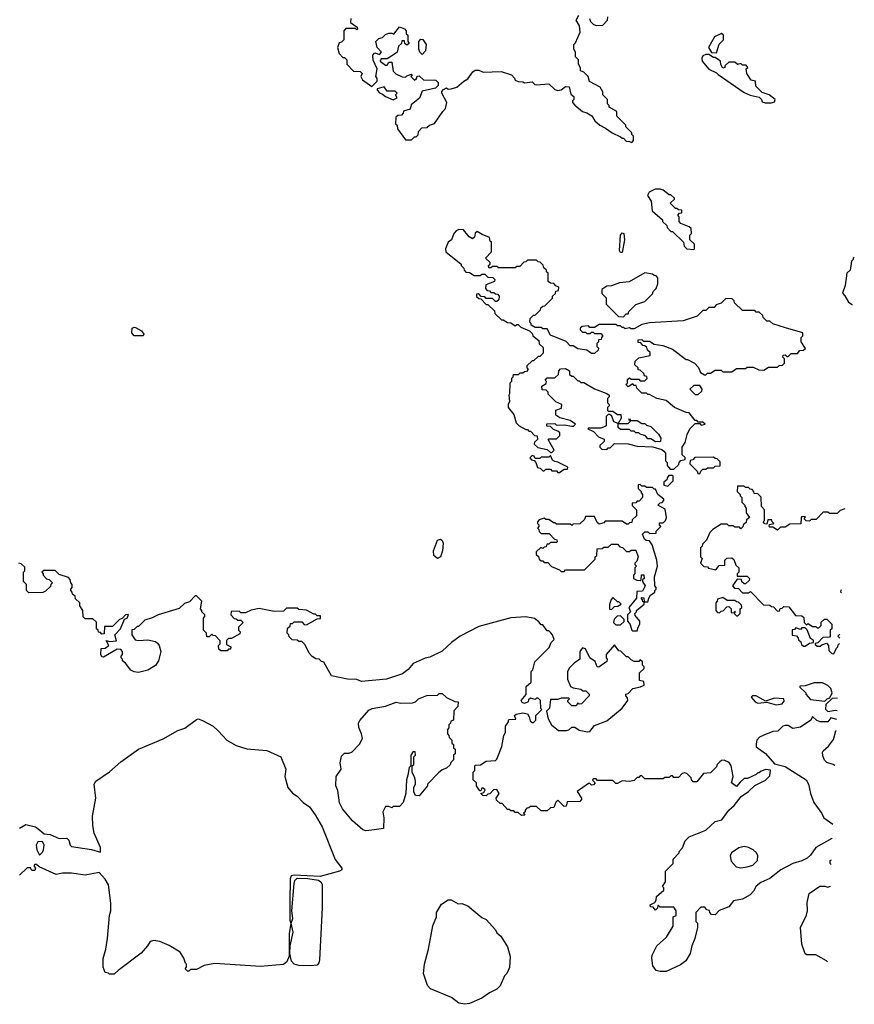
# Model space of a CAD drawing. Extents: x 2210602 to 2357277, y 510288 to 673808.
# Tile 276 of 464: x 2344575 to 2350048, y 562012 to 568468. Entities that reach past the tile are written whole.
import ezdxf

# ---------------------------------------------------------------- set-up
doc = ezdxf.new("R2010")
doc.units = 0

msp = doc.modelspace()

# ---------------------------------------------------------------- linework, layer by layer
at = {"layer": '0CON05XD'}
for points in [[(2346746.7, 568475), (2346745, 568450), (2346788.3, 568418.3), (2346790, 568405), (2346785, 568400), (2346775, 568410), (2346715, 568410), (2346700, 568395), (2346700, 568335), (2346685, 568320), (2346670, 568315), (2346660, 568285), (2346670, 568245), (2346695, 568220), (2346705, 568220), (2346720, 568205), (2346720, 568175), (2346765, 568130), (2346808.3, 568128.3), (2346820, 568115), (2346812.5, 568095), (2346823.6, 568073.6), (2346885, 568030), (2346920, 568065), (2346920, 568085), (2346910, 568095), (2346920, 568145), (2346893, 568203), (2346890, 568235), (2346905, 568250), (2346935, 568240), (2346947.5, 568255), (2346920, 568285), (2346910, 568325), (2346930, 568345), (2346955, 568350), (2346975, 568370), (2346995, 568380), (2347015, 568380), (2347028.3, 568371.7), (2347065, 568420), (2347098.3, 568408.3), (2347110, 568395), (2347110, 568375), (2347120, 568365), (2347120, 568325), (2347128.3, 568311.7), (2347115, 568300), (2347101.7, 568311.7), (2347098.3, 568328.3), (2347081.7, 568328.3), (2347078.3, 568311.7), (2347060, 568295), (2347050, 568255), (2347040, 568245), (2346985, 568210), (2346945, 568210), (2346940, 568195), (2346975, 568170), (2346985, 568170), (2346995, 568190), (2347015, 568190), (2347025, 568130), (2347041.7, 568111.7), (2347083, 568093), (2347105, 568090), (2347115, 568100), (2347145, 568110), (2347150, 568105), (2347140, 568095), (2347165, 568070), (2347178.3, 568081.7), (2347181.7, 568098.3), (2347195, 568100), (2347223, 568073), (2347305, 568070), (2347320, 568055), (2347320, 568035), (2347301.7, 568018.3), (2347215, 568000), (2347197, 567953), (2347141.7, 567908.3), (2347135, 567880), (2347091.7, 567868.3), (2347090, 567855), (2347078.3, 567841.7), (2347055, 567840), (2347041.7, 567828.3), (2347040, 567785), (2347050, 567775), (2347053, 567753), (2347105, 567680), (2347145, 567680), (2347165, 567700), (2347175, 567700), (2347188.3, 567711.7), (2347190, 567735), (2347211.7, 567758.3), (2347245, 567760), (2347263, 567777), (2347295, 567787.5), (2347350, 567865), (2347366.7, 567885), (2347376.7, 567925), (2347342.5, 567985), (2347343, 567997), (2347355, 568010), (2347375, 568020), (2347385, 568012.5), (2347405, 568013.3), (2347442.5, 568025), (2347487.5, 568065), (2347515, 568080), (2347547.5, 568125), (2347563, 568137), (2347585, 568137.5), (2347615, 568122.5), (2347733, 568127), (2347800, 568105), (2347820, 568085), (2347825, 568070), (2347843, 568063), (2347875, 568060), (2347885, 568052.5), (2347935, 568060), (2347953, 568043), (2347965, 568040), (2348045, 568047.5), (2348085, 568010), (2348105, 568002.5), (2348125, 568007.5), (2348155, 568030), (2348178.3, 568028.3), (2348188.3, 567978.3), (2348210, 567965), (2348210, 567945), (2348200, 567935), (2348200, 567925), (2348215, 567907.5), (2348265, 567866.7), (2348295, 567856.7), (2348326.4, 567836.4), (2348347.5, 567805), (2348380, 567775), (2348417, 567757), (2348460, 567725), (2348515, 567700), (2348525, 567690), (2348535, 567690), (2348551.7, 567671.7), (2348575, 567670), (2348588.3, 567661.7), (2348600, 567675), (2348600, 567705), (2348590, 567715), (2348590, 567725), (2348550, 567765), (2348550, 567775), (2348490, 567835), (2348490, 567865), (2348440, 567895), (2348440, 567905), (2348430, 567915), (2348430, 567945), (2348400, 567975), (2348400, 567995), (2348382.5, 568025), (2348311.7, 568061.7), (2348302.5, 568095), (2348275, 568122.5), (2348252.5, 568132.5), (2348251.7, 568151.7), (2348240, 568175), (2348240, 568205), (2348220, 568225), (2348220, 568255), (2348210, 568275), (2348210, 568305), (2348220, 568315), (2348250, 568385), (2348246.4, 568426.4), (2348223.3, 568465), (2348242, 568498)], [(2348312.5, 568475), (2348317.5, 568455), (2348335, 568437.5), (2348355, 568430), (2348398.3, 568431.7), (2348430, 568465), (2348433, 568487)], [(2349145, 568250), (2349163, 568307), (2349190, 568335), (2349190, 568365), (2349177.5, 568377.5), (2349132.5, 568355), (2349092.5, 568285), (2349111.7, 568251.7), (2349145, 568250)], [(2347215, 568240), (2347200, 568255), (2347192.5, 568275), (2347192.5, 568325), (2347205, 568340), (2347218.3, 568338.3), (2347240, 568305), (2347237, 568263), (2347215, 568240)], [(2349505, 567922.5), (2349525, 567930), (2349530, 567945), (2349490, 567975), (2349445, 567990), (2349401.7, 568031.7), (2349400, 568065), (2349371.7, 568071.7), (2349342.5, 568115), (2349340, 568145), (2349350, 568155), (2349338.3, 568168.3), (2349315, 568170), (2349305, 568180), (2349283, 568173), (2349265, 568190), (2349225, 568190), (2349200, 568165), (2349200, 568155), (2349185, 568150), (2349173, 568173), (2349170, 568195), (2349135, 568220), (2349125, 568220), (2349095, 568240), (2349075, 568240), (2349055, 568230), (2349047.5, 568215), (2349050, 568195), (2349095, 568142.5), (2349145, 568120), (2349155, 568107.5), (2349325, 567990), (2349365, 567973.3), (2349425, 567960), (2349440, 567945), (2349445, 567930), (2349463, 567923), (2349505, 567922.5)], [(2347025, 567942.5), (2347050, 567955), (2347040, 567975), (2347050, 567985), (2347035, 568000), (2346985, 568000), (2346965, 568027.5), (2346920, 568015), (2346920, 568005), (2346935, 567987.5), (2346955, 567980), (2346973.3, 567963.3), (2347025, 567942.5)], [(2348995, 566960), (2349000, 566965), (2349000, 566995), (2348970, 567025), (2348970, 567055), (2348980, 567065), (2348978.3, 567098.3), (2348965, 567110), (2348911.7, 567131.7), (2348900, 567145), (2348900, 567175), (2348890, 567185), (2348901.7, 567198.3), (2348918.3, 567201.7), (2348918.3, 567218.3), (2348895, 567220), (2348885, 567230), (2348875, 567230), (2348840, 567265), (2348868.3, 567291.7), (2348868.3, 567298.3), (2348845, 567320), (2348835, 567320), (2348795, 567350), (2348775, 567357.5), (2348743, 567357), (2348703.6, 567336.4), (2348692.5, 567315), (2348717, 567277), (2348722.5, 567215), (2348790, 567155), (2348790, 567145), (2348818.3, 567118.3), (2348820, 567105), (2348845, 567080), (2348855, 567080), (2348928.3, 567008.3), (2348933, 566983), (2348950, 566965), (2348995, 566960)], [(2348865, 565520), (2348898.3, 565551.7), (2348900, 565565), (2348911.7, 565578.3), (2348940, 565585), (2348938.3, 565598.3), (2348920, 565615), (2348920, 565665), (2348940, 565695), (2348953, 565747), (2348970, 565785), (2349005, 565820), (2349035, 565820), (2349045, 565810), (2349070, 565815), (2349055, 565830), (2349025, 565830), (2349015, 565840), (2349005, 565840), (2348965, 565890), (2348945, 565892.5), (2348870, 565925), (2348815, 565970), (2348753, 565983), (2348705, 566010), (2348695, 566010), (2348685, 566020), (2348655, 566020), (2348621.7, 566051.7), (2348618.3, 566068.3), (2348605, 566070), (2348595, 566080), (2348565, 566060), (2348550, 566075), (2348560, 566085), (2348561.7, 566108.3), (2348575, 566120), (2348585, 566110), (2348635, 566110), (2348645, 566100), (2348675, 566100), (2348690, 566115), (2348688.3, 566128.3), (2348671.7, 566131.7), (2348668.3, 566148.3), (2348645, 566170), (2348631.7, 566171.7), (2348630, 566185), (2348610, 566205), (2348611.7, 566228.3), (2348635, 566250), (2348710, 566265), (2348710, 566285), (2348691.7, 566301.7), (2348688.3, 566318.3), (2348675, 566330), (2348661.7, 566331.7), (2348648.3, 566348.3), (2348631.7, 566351.7), (2348631.7, 566368.3), (2348655, 566370), (2348665, 566360), (2348705, 566360), (2348735, 566340), (2348791.7, 566331.7), (2348857, 566307), (2348945, 566240), (2348955, 566240), (2349000, 566215), (2349027, 566187), (2349040, 566155), (2349065, 566140), (2349075, 566140), (2349085, 566150), (2349105, 566150), (2349135, 566170), (2349175, 566170), (2349185, 566160), (2349245, 566160), (2349275, 566180), (2349335, 566180), (2349345, 566190), (2349385, 566190), (2349423, 566173), (2349455, 566170), (2349485, 566190), (2349545, 566190), (2349555, 566200), (2349578.3, 566201.7), (2349590, 566215), (2349590, 566245), (2349580, 566255), (2349581.7, 566268.3), (2349595, 566270), (2349605, 566260), (2349615, 566260), (2349635, 566280), (2349675, 566280), (2349691.7, 566298.3), (2349715, 566300), (2349728.3, 566311.7), (2349700, 566355), (2349700, 566385), (2349710, 566395), (2349710, 566415), (2349597, 566447), (2349513, 566473), (2349495, 566490), (2349475, 566490), (2349450, 566515), (2349448.3, 566528.3), (2349425, 566550), (2349405, 566550), (2349395, 566560), (2349315, 566560), (2349261.7, 566611.7), (2349260, 566625), (2349248.3, 566638.3), (2349205, 566640), (2349175, 566610), (2349141.7, 566598.3), (2349128.3, 566581.7), (2349095, 566580), (2349075, 566560), (2349055, 566560), (2349017, 566523), (2348925, 566492.5), (2348705, 566480), (2348655, 566470), (2348605, 566440), (2348585, 566440), (2348575, 566447.5), (2348545, 566440), (2348535, 566450), (2348525, 566450), (2348515, 566460), (2348495, 566460), (2348485, 566470), (2348375, 566470), (2348345, 566450), (2348315, 566450), (2348305, 566460), (2348263, 566457), (2348250, 566445), (2348250, 566435), (2348265, 566420), (2348285, 566420), (2348295, 566410), (2348315, 566410), (2348325, 566420), (2348335, 566420), (2348345, 566410), (2348385, 566410), (2348400, 566395), (2348390, 566385), (2348388.3, 566371.7), (2348371.7, 566368.3), (2348370, 566355), (2348360, 566345), (2348360, 566325), (2348370, 566315), (2348368.3, 566301.7), (2348345, 566280), (2348325, 566280), (2348295, 566300), (2348235, 566310), (2348205, 566330), (2348185, 566330), (2348158.3, 566358.3), (2348055, 566400), (2348035, 566440), (2348005, 566440), (2347995, 566450), (2347955, 566450), (2347930, 566465), (2347930, 566475), (2347920, 566485), (2347921.7, 566508.3), (2347945, 566530), (2347955, 566530), (2347990, 566565), (2347991.7, 566578.3), (2348005, 566590), (2348018.3, 566591.7), (2348068.3, 566641.7), (2348070, 566655), (2348088.3, 566671.7), (2348091.7, 566688.3), (2348108.3, 566691.7), (2348110, 566715), (2348091.7, 566721.7), (2348078.3, 566738.3), (2348055, 566740), (2348041.7, 566751.7), (2348040, 566805), (2348030, 566815), (2348030, 566825), (2348011.7, 566841.7), (2348008.3, 566858.3), (2347988.3, 566878.3), (2347975, 566880), (2347965, 566890), (2347905, 566890), (2347895, 566880), (2347881.7, 566878.3), (2347855, 566850), (2347835, 566850), (2347825, 566840), (2347715, 566840), (2347705, 566850), (2347675, 566850), (2347665, 566840), (2347651.7, 566841.7), (2347650, 566855), (2347660, 566865), (2347660, 566875), (2347630, 566905), (2347670, 566945), (2347668.3, 567008.3), (2347660, 567015), (2347655, 567040), (2347608.3, 567058.3), (2347575, 567080), (2347563, 567067), (2347558.3, 567041.7), (2347545, 567030), (2347523.6, 567043.6), (2347485, 567090), (2347455, 567092.5), (2347437, 567083), (2347422.5, 567065), (2347406.7, 567023.3), (2347385, 567010), (2347367.5, 566965), (2347370, 566945), (2347470, 566865), (2347470, 566855), (2347488.3, 566838.3), (2347490, 566825), (2347501.7, 566811.7), (2347525, 566810), (2347555, 566790), (2347595, 566790), (2347605, 566800), (2347625, 566800), (2347645, 566780), (2347678.3, 566778.3), (2347690, 566765), (2347688.3, 566751.7), (2347631.7, 566728.3), (2347630, 566705), (2347641.7, 566691.7), (2347655, 566690), (2347665, 566680), (2347685, 566680), (2347695, 566670), (2347708.3, 566668.3), (2347720, 566655), (2347718.3, 566631.7), (2347705, 566620), (2347695, 566620), (2347675, 566640), (2347635, 566640), (2347625, 566650), (2347601.7, 566651.7), (2347585, 566670), (2347571.7, 566668.3), (2347571.7, 566651.7), (2347585, 566640), (2347598.3, 566638.3), (2347635, 566600), (2347645, 566600), (2347688.3, 566558.3), (2347691.7, 566541.7), (2347735, 566500), (2347745, 566500), (2347773, 566483), (2347795, 566480), (2347825, 566460), (2347835, 566470), (2347845, 566470), (2347861.7, 566451.7), (2347918.3, 566428.3), (2347938.3, 566408.3), (2347940, 566395), (2347980, 566365), (2347981.7, 566341.7), (2348008.3, 566318.3), (2348008.3, 566281.7), (2347985, 566260), (2347975, 566260), (2347945, 566230), (2347935, 566230), (2347901.7, 566198.3), (2347900, 566185), (2347910, 566175), (2347898.3, 566161.7), (2347885, 566160), (2347875, 566150), (2347855, 566150), (2347845, 566140), (2347815, 566140), (2347810, 566135), (2347810, 566125), (2347800, 566115), (2347800, 566095), (2347790, 566085), (2347787.5, 566015), (2347782.5, 566005), (2347787.5, 565965), (2347777.5, 565945), (2347777.5, 565925), (2347815, 565880), (2347830, 565825), (2347850, 565805), (2347895, 565780), (2347905, 565780), (2347915, 565770), (2347925, 565770), (2347951.7, 565741.7), (2347968.3, 565738.3), (2347970, 565715), (2347951.7, 565698.3), (2347950, 565685), (2347973, 565663), (2348035, 565650), (2348055, 565630), (2348065, 565630), (2348080, 565645), (2348040, 565715), (2348045, 565720), (2348095, 565720), (2348100, 565725), (2348118.3, 565741.7), (2348118.3, 565758.3), (2348105, 565770), (2348075, 565780), (2348055, 565800), (2348031.7, 565801.7), (2348031.7, 565818.3), (2348085, 565820), (2348095, 565810), (2348145, 565812.5), (2348195, 565802.5), (2348207, 565803), (2348220, 565815), (2348185, 565840), (2348118.3, 565858.3), (2348090, 565875), (2348091.7, 565908.3), (2348128.3, 565921.7), (2348130, 565945), (2348091.7, 565961.7), (2348041.7, 566011.7), (2348040, 566025), (2348028.3, 566038.3), (2348001.7, 566041.7), (2348000, 566065), (2348028.3, 566081.7), (2348030, 566095), (2348020, 566105), (2348035, 566120), (2348085, 566120), (2348108.3, 566141.7), (2348110, 566165), (2348121.7, 566178.3), (2348155, 566180), (2348180, 566165), (2348181.7, 566141.7), (2348195, 566130), (2348205, 566130), (2348235, 566100), (2348245, 566100), (2348255, 566090), (2348275, 566090), (2348345, 566047.5), (2348425, 566017.5), (2348440, 566005), (2348440, 565995), (2348430, 565985), (2348430, 565955), (2348440, 565945), (2348440, 565935), (2348430, 565925), (2348430, 565905), (2348435, 565900), (2348465, 565900), (2348495, 565880), (2348518.3, 565878.3), (2348520, 565855), (2348500, 565820), (2348565, 565820), (2348580, 565835), (2348570, 565845), (2348575, 565850), (2348580, 565840), (2348625, 565840), (2348655, 565820), (2348675, 565820), (2348685, 565810), (2348715, 565800), (2348765, 565750), (2348780, 565725), (2348778.3, 565701.7), (2348745, 565700), (2348715, 565720), (2348695, 565720), (2348678.3, 565738.3), (2348645, 565750), (2348635, 565760), (2348615, 565760), (2348605, 565770), (2348585, 565770), (2348575, 565780), (2348515, 565780), (2348500, 565795), (2348500, 565820), (2348471.7, 565831.7), (2348458.3, 565868.3), (2348445, 565880), (2348435, 565880), (2348420, 565865), (2348420, 565805), (2348415, 565800), (2348385, 565790), (2348305, 565790), (2348300, 565785), (2348338.3, 565768.3), (2348371.7, 565731.7), (2348408.3, 565718.3), (2348408.3, 565701.7), (2348380, 565675), (2348380, 565665), (2348391.7, 565651.7), (2348425, 565650), (2348435, 565660), (2348448.3, 565661.7), (2348475, 565690), (2348565, 565687.5), (2348625, 565672.5), (2348727, 565667), (2348785, 565650), (2348798.3, 565638.3), (2348810, 565625), (2348810, 565575), (2348820, 565565), (2348820, 565545), (2348841.7, 565521.7), (2348865, 565520)], [(2348515, 566940.5), (2348508.7, 566955), (2348514.8, 567055), (2348525, 567071.1), (2348537.3, 567065), (2348542.3, 567025), (2348525, 566940.9), (2348515, 566940.5)], [(2350048.2, 566908.6), (2350040, 566905), (2350040, 566895), (2350030, 566885), (2350020, 566825), (2350000, 566805), (2349987.5, 566725), (2349970, 566675), (2349987, 566657), (2350010, 566615), (2350035, 566600), (2350036.5, 566600.1)], [(2348535, 566520), (2348551.7, 566538.3), (2348565, 566540), (2348570, 566555), (2348615, 566600), (2348675, 566620), (2348725, 566670), (2348730, 566685), (2348750, 566705), (2348760, 566735), (2348760, 566775), (2348748.3, 566788.3), (2348735, 566790), (2348725, 566800), (2348675, 566807.5), (2348571.7, 566748.3), (2348508.3, 566741.7), (2348457, 566723), (2348425, 566720), (2348391.7, 566698.3), (2348391.7, 566671.7), (2348420, 566645), (2348421.7, 566601.7), (2348501.7, 566521.7), (2348535, 566520)], [(2345385, 566394.4), (2345325, 566395.8), (2345310.5, 566415), (2345312.2, 566445), (2345325, 566451.1), (2345335, 566448.5), (2345375, 566428.5), (2345388.6, 566405), (2345385, 566394.4)], [(2349025, 566010), (2349048.3, 566031.7), (2349050, 566045), (2349035, 566070), (2348995, 566070), (2348970, 566045), (2349005, 566010), (2349025, 566010)], [(2348115, 565500), (2348145, 565520), (2348168.3, 565521.7), (2348170, 565535), (2348105, 565567.5), (2348085, 565570), (2348070, 565580), (2348055, 565610), (2348045, 565600), (2347995, 565600), (2347985, 565590), (2347955, 565590), (2347950, 565605), (2347935, 565610), (2347920, 565595), (2347931.7, 565581.7), (2347948.3, 565578.3), (2347960, 565565), (2347971.7, 565531.7), (2347988.3, 565528.3), (2348005, 565510), (2348015, 565510), (2348025, 565520), (2348055, 565520), (2348065, 565510), (2348095, 565510), (2348105, 565500), (2348115, 565500)], [(2349035, 565490), (2349041.7, 565508.3), (2349055, 565520), (2349075, 565520), (2349085, 565530), (2349125, 565530), (2349135, 565540), (2349168.3, 565541.7), (2349168.3, 565568.3), (2349148.3, 565588.3), (2349135, 565590), (2349125, 565600), (2349001.7, 565598.3), (2348988.3, 565581.7), (2348971.7, 565578.3), (2348970, 565555), (2349018.3, 565508.3), (2349021.7, 565491.7), (2349035, 565490)], [(2348825, 565410), (2348860, 565445), (2348860, 565475), (2348855, 565480), (2348831.7, 565478.3), (2348820, 565465), (2348818.3, 565451.7), (2348800, 565435), (2348800, 565415), (2348825, 565410)], [(2348625, 564460), (2348630, 564485), (2348642.5, 564505), (2348642.5, 564525), (2348611.7, 564561.7), (2348610, 564575), (2348620, 564585), (2348620, 564595), (2348670, 564635), (2348670, 564650), (2348661.7, 564651.7), (2348660, 564665), (2348650, 564675), (2348655, 564680), (2348668.3, 564678.3), (2348670, 564650), (2348695, 564650), (2348700, 564675), (2348712.5, 564695), (2348740, 564715), (2348740, 564725), (2348750, 564735), (2348750, 564745), (2348740, 564755), (2348737.5, 564815), (2348757.5, 564885), (2348752.5, 564925), (2348722.5, 565025), (2348705, 565050), (2348683, 565053), (2348671.7, 565061.7), (2348660, 565095), (2348675, 565110), (2348695, 565110), (2348705, 565100), (2348748.3, 565101.7), (2348750, 565115), (2348780, 565145), (2348770, 565155), (2348771.7, 565168.3), (2348795, 565170), (2348810, 565185), (2348817.5, 565205), (2348808.3, 565258.3), (2348760, 565285), (2348775, 565300), (2348788.3, 565301.7), (2348800, 565315), (2348800, 565325), (2348760, 565355), (2348745, 565390), (2348735, 565390), (2348725, 565400), (2348685, 565400), (2348675, 565410), (2348655, 565410), (2348645, 565420), (2348631.7, 565418.3), (2348630, 565395), (2348650, 565375), (2348650, 565365), (2348660, 565355), (2348660, 565335), (2348638.3, 565311.7), (2348625, 565310), (2348615, 565300), (2348591.7, 565298.3), (2348591.7, 565281.7), (2348620, 565255), (2348620, 565215), (2348591.7, 565188.3), (2348588.3, 565171.7), (2348575, 565170), (2348565, 565160), (2348555, 565160), (2348525, 565180), (2348415, 565180), (2348405, 565170), (2348375, 565160), (2348361.7, 565171.7), (2348345, 565210), (2348285, 565210), (2348278.3, 565191.7), (2348248.3, 565161.7), (2348205, 565160), (2348195, 565152.5), (2348185, 565160), (2348095, 565160), (2348085, 565170), (2348075, 565170), (2348045, 565190), (2348025, 565190), (2348015, 565200), (2347981.7, 565188.3), (2347970, 565175), (2347970, 565165), (2347980, 565155), (2347980, 565145), (2347970, 565135), (2347980, 565125), (2347981.7, 565111.7), (2347995, 565100), (2348048.3, 565098.3), (2348081.7, 565061.7), (2348098.3, 565058.3), (2348100, 565045), (2348095, 565040), (2348055, 565040), (2348045, 565030), (2348031.7, 565028.3), (2348028.3, 565011.7), (2348015, 565010), (2348005, 565000), (2347991.7, 565008.3), (2347961.7, 564978.3), (2347961.7, 564961.7), (2347978.3, 564948.3), (2347981.7, 564931.7), (2347995, 564920), (2348005, 564920), (2348015, 564910), (2348038.3, 564908.3), (2348061.7, 564881.7), (2348115, 564860), (2348125, 564850), (2348145, 564850), (2348155, 564860), (2348278.3, 564861.7), (2348348.3, 564931.7), (2348350, 564945), (2348360, 564955), (2348361.7, 564998.3), (2348395, 565000), (2348405, 565010), (2348435, 565010), (2348455, 565030), (2348495, 565030), (2348511.7, 565011.7), (2348528.3, 565008.3), (2348555, 564980), (2348575, 564980), (2348585, 564990), (2348615, 564990), (2348630, 564945), (2348621.7, 564918.3), (2348610, 564905), (2348610, 564895), (2348620, 564885), (2348610, 564875), (2348610, 564835), (2348600, 564825), (2348600, 564805), (2348623, 564793), (2348645, 564790), (2348650, 564795), (2348651.7, 564828.3), (2348668.3, 564828.3), (2348670, 564805), (2348660, 564795), (2348660, 564785), (2348677.5, 564755), (2348658.3, 564721.7), (2348621.7, 564718.3), (2348620, 564675), (2348570, 564615), (2348580, 564585), (2348560, 564565), (2348560, 564525), (2348577, 564507), (2348590, 564465), (2348595, 564460), (2348625, 564460)], [(2349985, 565260), (2349955, 565250), (2349935, 565230), (2349885, 565230), (2349875, 565240), (2349845, 565240), (2349798.3, 565191.7), (2349765, 565190), (2349755, 565180), (2349731.7, 565181.7), (2349720, 565195), (2349728.3, 565208.3), (2349705, 565210), (2349700, 565205), (2349698.3, 565161.7), (2349625, 565160), (2349595, 565140), (2349565, 565140), (2349545, 565120), (2349515, 565140), (2349495, 565140), (2349490, 565145), (2349491.7, 565158.3), (2349520, 565165), (2349510, 565175), (2349508.3, 565188.3), (2349481.7, 565188.3), (2349475, 565160), (2349461.7, 565161.7), (2349450, 565175), (2349460, 565185), (2349460, 565255), (2349440, 565275), (2349438.3, 565338.3), (2349415, 565360), (2349391.7, 565361.7), (2349390, 565375), (2349378.3, 565388.3), (2349365, 565390), (2349355, 565400), (2349335, 565400), (2349325, 565410), (2349281.7, 565408.3), (2349280, 565375), (2349300, 565355), (2349300, 565345), (2349310, 565335), (2349310, 565305), (2349330, 565285), (2349330, 565275), (2349340, 565265), (2349340, 565235), (2349360, 565205), (2349341.7, 565188.3), (2349338.3, 565171.7), (2349321.7, 565158.3), (2349318.3, 565141.7), (2349305, 565130), (2349295, 565140), (2349265, 565140), (2349255, 565150), (2349225, 565150), (2349215, 565160), (2349175, 565160), (2349120, 565125), (2349100, 565105), (2349080, 565055), (2349051.7, 565028.3), (2349050, 565015), (2349040, 565005), (2349040, 564945), (2349050, 564935), (2349040, 564905), (2349061.7, 564881.7), (2349085, 564880), (2349091.7, 564871.7), (2349140, 564860), (2349161.7, 564888.3), (2349198.3, 564891.7), (2349200, 564925), (2349211.7, 564938.3), (2349245, 564940), (2349258.3, 564928.3), (2349271.7, 564891.7), (2349290, 564875), (2349290, 564845), (2349280, 564835), (2349280, 564820), (2349345, 564820), (2349360, 564805), (2349358.3, 564791.7), (2349335, 564770), (2349325, 564770), (2349311.7, 564781.7), (2349308.3, 564798.3), (2349280, 564800), (2349250, 564755), (2349261.7, 564741.7), (2349288.3, 564738.3), (2349315, 564710), (2349355, 564710), (2349368.3, 564718.3), (2349451.7, 564631.7), (2349495, 564630), (2349505, 564620), (2349518.3, 564618.3), (2349545, 564590), (2349558.3, 564591.7), (2349561.7, 564608.3), (2349575, 564610), (2349585, 564620), (2349618.3, 564618.3), (2349661.7, 564561.7), (2349705, 564560), (2349718.3, 564548.3), (2349720, 564515), (2349735, 564500), (2349745, 564510), (2349775, 564490), (2349795, 564490), (2349805, 564480), (2349815, 564480), (2349830, 564495), (2349831.7, 564518.3), (2349851.7, 564538.3), (2349868.3, 564538.3), (2349900, 564505), (2349900, 564475), (2349890, 564465), (2349890, 564425), (2349885, 564420), (2349841.7, 564418.3), (2349808.3, 564381.7), (2349791.7, 564378.3), (2349791.7, 564371.7), (2349805, 564360), (2349825, 564360), (2349835, 564370), (2349865, 564380), (2349880, 564365), (2349881.7, 564331.7), (2349901.7, 564311.7), (2349915, 564310), (2349931.7, 564348.3), (2349940, 564355), (2349941.7, 564368.3), (2349951.5, 564377.2)], [(2347315, 564934.2), (2347291.1, 564955), (2347288.5, 564985), (2347314.7, 565055.3), (2347335, 565061.5), (2347345, 565054.2), (2347352.1, 565035), (2347348.5, 564985), (2347335, 564946.2), (2347315, 564934.2)], [(2347750, 563775), (2347760, 563795), (2347760, 563835), (2347780, 563865), (2347780, 563875), (2347785, 563880), (2347828.3, 563881.7), (2347820, 563905), (2347830, 563915), (2347875, 563922.5), (2347905, 563917.5), (2347917, 563897), (2347921.7, 563871.7), (2347935, 563860), (2347945, 563860), (2347960, 563875), (2347960, 563905), (2348000, 563945), (2347992.5, 563952.5), (2347990, 564005), (2347975, 564020), (2347965, 564020), (2347955, 564010), (2347925, 564020), (2347911.7, 564008.3), (2347910, 563995), (2347886.2, 563983.8), (2347870.7, 563990.7), (2347863.3, 564005), (2347897.5, 564042.5), (2347897.5, 564095), (2347930, 564125), (2347930, 564195), (2347940, 564205), (2347953, 564257), (2348048.3, 564351.7), (2348060, 564385), (2348080, 564405), (2348070, 564435), (2348058.3, 564448.3), (2348045, 564460), (2348035, 564460), (2348005, 564500), (2347995, 564500), (2347980, 564520), (2347951.7, 564541.7), (2347895, 564553.3), (2347795, 564546.2), (2347585, 564490), (2347463.9, 564426.1), (2347407.5, 564385), (2347345, 564327.5), (2347265, 564287.5), (2347235, 564282.5), (2347155, 564247.5), (2347123, 564207), (2347085, 564180), (2346980, 564145), (2346817.7, 564127.7), (2346785, 564141.2), (2346725, 564143.8), (2346620, 564165), (2346570, 564255), (2346555, 564260), (2346540, 564275), (2346518.3, 564278.3), (2346493.6, 564293.6), (2346472.5, 564315), (2346448.3, 564368.3), (2346438.3, 564378.3), (2346425, 564390), (2346405, 564390), (2346395, 564400), (2346361.7, 564401.7), (2346341.7, 564421.7), (2346340, 564435), (2346330, 564445), (2346331.7, 564478.3), (2346348.3, 564491.7), (2346351.7, 564508.3), (2346365, 564510), (2346375, 564520), (2346425, 564520), (2346441.7, 564501.7), (2346455, 564500), (2346525, 564540), (2346548.3, 564541.7), (2346548.3, 564558.3), (2346525, 564560), (2346515, 564570), (2346505, 564570), (2346457, 564597), (2346405, 564600), (2346395, 564610), (2346325, 564610), (2346305, 564590), (2346245, 564587.5), (2346145, 564607.5), (2346093, 564597), (2346055, 564580), (2346025, 564580), (2346015, 564590), (2345961.7, 564588.3), (2345960, 564565), (2345981.7, 564541.7), (2345995, 564540), (2346005, 564530), (2346025, 564530), (2346040, 564515), (2346010, 564485), (2346010, 564465), (2346020, 564455), (2346018.3, 564441.7), (2345965, 564410), (2345945, 564410), (2345931.7, 564398.3), (2345931.7, 564371.7), (2345960, 564355), (2345958.3, 564341.7), (2345945, 564340), (2345935, 564330), (2345895, 564330), (2345881.7, 564341.7), (2345880, 564365), (2345890, 564375), (2345890, 564395), (2345858.3, 564428.3), (2345845, 564430), (2345835, 564440), (2345818.3, 564421.7), (2345801.7, 564421.7), (2345800, 564445), (2345780, 564465), (2345780, 564545), (2345790, 564555), (2345790, 564565), (2345770, 564585), (2345770, 564595), (2345760, 564605), (2345770, 564655), (2345735, 564690), (2345725, 564690), (2345688.3, 564651.7), (2345655, 564640), (2345621.7, 564608.3), (2345483.6, 564566.4), (2345443.3, 564546.7), (2345395, 564530), (2345355, 564490), (2345345, 564490), (2345325, 564470), (2345311.7, 564468.3), (2345310, 564435), (2345333, 564403), (2345355, 564397.5), (2345415, 564402.5), (2345465, 564390), (2345479.3, 564379.3), (2345490, 564365), (2345500, 564325), (2345486.4, 564263.6), (2345466.4, 564233.6), (2345415, 564203.3), (2345355, 564186.7), (2345325, 564192.5), (2345303.6, 564203.6), (2345269.3, 564249.3), (2345250, 564265), (2345250, 564275), (2345240, 564285), (2345240, 564295), (2345250, 564305), (2345250, 564325), (2345238.3, 564338.3), (2345215, 564340), (2345125, 564287.5), (2345115, 564290), (2345107.5, 564305), (2345110, 564345), (2345135, 564347.5), (2345160, 564365), (2345141.7, 564398.3), (2345165, 564390), (2345210, 564395), (2345200, 564435), (2345237, 564473), (2345261.7, 564538.3), (2345280, 564545), (2345288.3, 564568.3), (2345270, 564565), (2345248.3, 564541.7), (2345230, 564535), (2345185, 564490), (2345131.7, 564488.3), (2345128.3, 564441.7), (2345115, 564440), (2345105, 564450), (2345091.7, 564451.7), (2345090, 564465), (2345080, 564475), (2345078.3, 564518.3), (2345055, 564540), (2345005, 564540), (2344991.7, 564551.7), (2344990, 564595), (2344970, 564625), (2344970, 564645), (2344941.7, 564671.7), (2344938.3, 564688.3), (2344921.7, 564701.7), (2344920, 564715), (2344910, 564725), (2344910, 564735), (2344920, 564745), (2344920, 564765), (2344910, 564775), (2344907, 564797), (2344895, 564810), (2344835, 564830), (2344807, 564857), (2344733, 564857), (2344720, 564845), (2344730, 564835), (2344730, 564825), (2344751.7, 564801.7), (2344768.3, 564798.3), (2344790, 564775), (2344780, 564765), (2344778.3, 564751.7), (2344745, 564720), (2344727, 564713), (2344635, 564710), (2344620, 564725), (2344620, 564765), (2344600, 564785), (2344600, 564845), (2344610, 564855), (2344608.3, 564878.3), (2344585, 564900), (2344570, 564905)], [(2349964.1, 564710.3), (2349960, 564715), (2349961.7, 564728.3), (2349964.9, 564731.3)], [(2348455, 564600), (2348475, 564620), (2348497, 564623), (2348520, 564635), (2348505, 564650), (2348495, 564650), (2348465, 564680), (2348453, 564667), (2348443, 564633), (2348443, 564603), (2348455, 564600)], [(2349285, 564560), (2349300, 564575), (2349300, 564605), (2349310, 564615), (2349308.3, 564628.3), (2349288.3, 564648.3), (2349275, 564650), (2349265, 564660), (2349215, 564660), (2349185, 564680), (2349151.7, 564668.3), (2349150, 564655), (2349140, 564645), (2349140, 564595), (2349151.7, 564581.7), (2349165, 564580), (2349175, 564590), (2349188.3, 564591.7), (2349211.7, 564618.3), (2349225, 564620), (2349240, 564605), (2349241.7, 564581.7), (2349260, 564580), (2349265, 564590), (2349270, 564585), (2349260, 564580), (2349261.7, 564571.7), (2349275, 564560), (2349285, 564560)], [(2348515, 564500), (2348538.3, 564521.7), (2348540, 564535), (2348515, 564560), (2348493, 564557), (2348473, 564537), (2348470, 564515), (2348485, 564500), (2348515, 564500)], [(2349725, 564360), (2349755, 564380), (2349780, 564385), (2349780, 564400), (2349761.7, 564411.7), (2349738.3, 564468.3), (2349725, 564480), (2349705, 564480), (2349695, 564470), (2349665, 564480), (2349655, 564470), (2349641.7, 564468.3), (2349641.7, 564431.7), (2349668.3, 564428.3), (2349680, 564415), (2349681.7, 564401.7), (2349698.3, 564388.3), (2349701.7, 564371.7), (2349715, 564360), (2349725, 564360)], [(2349952.8, 564412.2), (2349940, 564425), (2349953.8, 564438.8)], [(2348298.3, 563798.3), (2348315, 563800), (2348345, 563840), (2348425, 563870), (2348526.4, 563953.6), (2348562.5, 564005), (2348561.7, 564021.7), (2348550, 564035), (2348550, 564045), (2348565, 564050), (2348595, 564083.3), (2348647, 564093), (2348670, 564105), (2348668.3, 564128.3), (2348640, 564135), (2348640, 564185), (2348670, 564215), (2348670, 564225), (2348660, 564235), (2348658.3, 564258.3), (2348645, 564270), (2348635, 564260), (2348605, 564260), (2348585, 564270), (2348565, 564290), (2348555, 564290), (2348518.3, 564328.3), (2348505, 564330), (2348475, 564370), (2348420, 564305), (2348420, 564285), (2348427.5, 564275), (2348425, 564260), (2348373, 564223), (2348362.5, 564225), (2348349.3, 564259.3), (2348313.3, 564285), (2348285, 564342.5), (2348265, 564350), (2348247.5, 564325), (2348247.5, 564275), (2348210.7, 564249.3), (2348180.7, 564219.3), (2348167.5, 564195), (2348167.5, 564145), (2348187, 564097), (2348205, 564087.5), (2348255, 564077.5), (2348268.3, 564068.3), (2348287, 564067), (2348310, 564045), (2348310, 564035), (2348258.3, 563981.7), (2348245, 563980), (2348235, 563990), (2348225, 563970), (2348195, 563970), (2348170, 563995), (2348170, 564005), (2348180, 564015), (2348175, 564020), (2348125, 564020), (2348105, 564010), (2348055, 564010), (2348050, 563955), (2348030, 563935), (2348040, 563885), (2348062.5, 563845), (2348108.3, 563808.3), (2348161.7, 563808.3), (2348177, 563813), (2348195, 563830), (2348215, 563830), (2348245, 563810), (2348298.3, 563798.3)], [(2349855, 564000), (2349870, 564015), (2349888.3, 564021.7), (2349903.3, 564055), (2349893.6, 564083.6), (2349873.6, 564103.6), (2349839.3, 564119.3), (2349785, 564120), (2349725, 564100), (2349691.7, 564098.3), (2349691.7, 564091.7), (2349730, 564055), (2349730, 564045), (2349761.7, 564011.7), (2349855, 564000)], [(2346845, 563150), (2346826.4, 563156.4), (2346757.5, 563215), (2346692.5, 563295), (2346673, 563333), (2346662.5, 563415), (2346647.5, 563445), (2346650, 563505), (2346682.5, 563555), (2346677.5, 563595), (2346685, 563640), (2346705, 563660), (2346735, 563660), (2346755, 563667.5), (2346803, 563717), (2346822.5, 563755), (2346817.5, 563785), (2346798.3, 563828.3), (2346797.5, 563855), (2346806.4, 563873.6), (2346865, 563940), (2346887.7, 563952.3), (2346975, 563968), (2347045, 563992.5), (2347075, 563986.7), (2347151.7, 563988.3), (2347170, 563995), (2347190, 564015), (2347245, 564037.5), (2347315, 564040), (2347325, 564050), (2347345, 564050), (2347373, 564023), (2347428.3, 563998.3), (2347450, 563995), (2347447.5, 563965), (2347423, 563937), (2347420, 563875), (2347401.7, 563868.3), (2347400, 563855), (2347390, 563845), (2347390, 563825), (2347380, 563815), (2347380, 563785), (2347390, 563775), (2347391.7, 563761.7), (2347410, 563745), (2347410, 563725), (2347420, 563715), (2347420, 563695), (2347430, 563685), (2347430, 563655), (2347420, 563645), (2347420, 563615), (2347401.7, 563598.3), (2347398.3, 563581.7), (2347375, 563560), (2347345, 563550), (2347320.7, 563529.3), (2347250, 563455), (2347250, 563445), (2347195, 563380), (2347171.7, 563381.7), (2347160, 563405), (2347160, 563435), (2347170, 563455), (2347170, 563475), (2347167, 563497), (2347150, 563535), (2347150, 563575), (2347160, 563585), (2347160, 563635), (2347170, 563645), (2347168.3, 563668.3), (2347155, 563670), (2347140, 563645), (2347140, 563575), (2347130, 563565), (2347120, 563515), (2347112.5, 563485), (2347107.5, 563395), (2347090, 563335), (2347065, 563310), (2347025, 563310), (2347015, 563300), (2346995, 563310), (2346975, 563310), (2346957.5, 563275), (2346963.3, 563235), (2346960, 563165), (2346885, 563154), (2346845, 563150)], [(2349535, 563976.7), (2349575, 563982.5), (2349589.3, 564000.7), (2349585, 564016.2), (2349525, 564020), (2349465, 564000), (2349405, 564034.2), (2349380, 564035), (2349372.5, 564025), (2349398.8, 563995), (2349415, 563987.5), (2349475, 563992.5), (2349535, 563976.7)], [(2349937.8, 564019.2), (2349902.5, 564017.5), (2349862.5, 563977.5), (2349858.3, 563948.3), (2349875, 563932.5), (2349925, 563940.8), (2349934.8, 563938.2)], [(2344575, 563166.2), (2344615, 563191.2), (2344680, 563175), (2344707.5, 563155), (2344735, 563130), (2344775, 563125.6), (2344835, 563100.4), (2344885, 563100.8), (2344897.8, 563087.8), (2344906.1, 563056.1), (2344915, 563046.7), (2345046.4, 563026.4), (2345105, 563010), (2345105, 563040), (2345063.8, 563135), (2345055.8, 563185), (2345053.1, 563245), (2345074.2, 563365), (2345064, 563455), (2345075, 563476.2), (2345165, 563537.5), (2345238.6, 563601.4), (2345355, 563685.6), (2345516.8, 563753.2), (2345613.2, 563806.8), (2345657.9, 563822.1), (2345735, 563880), (2345745, 563883.3), (2345775, 563873.3), (2345845, 563836.7), (2345876.7, 563805), (2345933.3, 563745), (2345995, 563709.2), (2346065, 563687.5), (2346195, 563676.2), (2346287.5, 563635), (2346321.2, 563555), (2346314.2, 563505), (2346334.3, 563434.3), (2346365, 563396), (2346395, 563376.2), (2346434.5, 563334.5), (2346476.6, 563306.6), (2346513.8, 563255), (2346558, 563175), (2346645, 562962.5), (2346686.7, 562905), (2346686.7, 562895), (2346672.5, 562885), (2346545, 562850.4), (2346375, 562859.6), (2346355, 562854.3), (2346349.2, 562835), (2346346, 562685), (2346346, 562565), (2346353.3, 562545), (2346342.5, 562475), (2346342.5, 562327.5), (2346328, 562292), (2346305.6, 562274.4), (2346155, 562261.1), (2345855, 562280), (2345785, 562266.7), (2345735, 562240), (2345695, 562240), (2345685, 562230), (2345675, 562230), (2345660, 562245), (2345670, 562255), (2345670, 562275), (2345661.7, 562281.7), (2345652.5, 562315), (2345627.5, 562355), (2345555, 562398.8), (2345495, 562423.3), (2345455, 562430), (2345430, 562425), (2345412.5, 562395), (2345371.7, 562348.3), (2345220, 562235), (2345195, 562210)], [(2349932.6, 563880), (2349895, 563890), (2349875, 563863.3), (2349824.1, 563864.1), (2349802.7, 563872.7), (2349775, 563900), (2349762.5, 563875), (2349695, 563830), (2349645, 563820), (2349615, 563840), (2349595, 563840), (2349580, 563835), (2349547, 563803), (2349515, 563800), (2349455, 563777.5), (2349427, 563763), (2349410, 563745), (2349405, 563720), (2349405, 563700), (2349465, 563657.5), (2349525, 563590), (2349595, 563572.5), (2349733.3, 563485), (2349748.8, 563455), (2349760, 563395), (2349783.3, 563335), (2349835, 563262.5), (2349847.5, 563235), (2349906.4, 563192.9)], [(2349921, 563577), (2349910, 563585), (2349867.7, 563597.7), (2349852.5, 563612.5), (2349841.2, 563641.2), (2349838.8, 563665), (2349843.8, 563675), (2349880, 563705), (2349910.7, 563749.3), (2349927.5, 563805), (2349929.8, 563807.6)], [(2349903, 563102.6), (2349900.7, 563099.3), (2349795, 563040), (2349760.5, 562989.5), (2349738.8, 562971.2), (2349705, 562953.8), (2349645, 562936.2), (2349566.4, 562893.6), (2349493.6, 562836.4), (2349435, 562810), (2349403.6, 562786.4), (2349387.5, 562755), (2349365, 562730), (2349315, 562702.5), (2349255, 562690), (2349225, 562652.5), (2349161.7, 562628.3), (2349135, 562600), (2349111.7, 562601.7), (2349100, 562615), (2349098.3, 562628.3), (2349081.7, 562631.7), (2349068.3, 562648.3), (2349041.7, 562648.3), (2349010, 562615), (2349010, 562555), (2349020, 562545), (2349020, 562515), (2349002.5, 562445), (2348982.5, 562395), (2348972.5, 562345), (2348943, 562297), (2348908.3, 562271.7), (2348815, 562227.5), (2348775, 562227.5), (2348750, 562235), (2348727.5, 562265), (2348720, 562315), (2348723.3, 562335), (2348752.5, 562395), (2348816.4, 562453.6), (2348860, 562525), (2348860, 562585), (2348880, 562595), (2348880, 562625), (2348865, 562650), (2348775, 562650), (2348765, 562660), (2348760, 562660), (2348758.3, 562641.7), (2348745, 562630), (2348728.3, 562648.3), (2348711.7, 562651.7), (2348710, 562665), (2348740, 562680), (2348750, 562695), (2348751.7, 562718.3), (2348798.3, 562761.7), (2348800, 562775), (2348790, 562785), (2348810, 562815), (2348810, 562885), (2348860, 562935), (2348860, 562965), (2348900, 563005), (2348900, 563015), (2348921.7, 563038.3), (2348940, 563085), (2348965, 563110), (2349075, 563153.3), (2349135, 563210), (2349178.8, 563221.2), (2349226.2, 563285), (2349260, 563315), (2349306.1, 563373.9), (2349355, 563407.5), (2349395, 563447.5), (2349465, 563482.5), (2349495, 563510), (2349498.3, 563548.3), (2349468.3, 563551.7), (2349438.3, 563541.7), (2349425, 563530), (2349415, 563530), (2349405, 563520), (2349347, 563493), (2349325, 563492.5), (2349300.7, 563469.3), (2349275, 563440), (2349243.9, 563463.9), (2349253.3, 563505), (2349240, 563575), (2349227.7, 563597.7), (2349195, 563613.3), (2349178.3, 563611.7), (2349167, 563603), (2349150, 563585), (2349145, 563570), (2349105, 563530), (2349060, 563525), (2349015, 563470), (2348991.7, 563471.7), (2348980, 563485), (2348978.3, 563498.3), (2348950, 563525), (2348935, 563530), (2348920, 563525), (2348895, 563500), (2348865, 563500), (2348855, 563510), (2348845, 563510), (2348835, 563500), (2348805, 563500), (2348795, 563490), (2348675, 563490), (2348655, 563510), (2348645, 563510), (2348635, 563500), (2348625, 563500), (2348605, 563480), (2348575, 563472.5), (2348525, 563477.5), (2348495, 563460), (2348485, 563460), (2348465, 563480), (2348365, 563480), (2348355, 563490), (2348335, 563490), (2348331.7, 563481.7), (2348350, 563465), (2348338.3, 563451.7), (2348325, 563450), (2348315, 563460), (2348305, 563460), (2348231.7, 563408.3), (2348260, 563365), (2348260, 563355), (2348248.3, 563341.7), (2348165, 563340), (2348158.3, 563311.7), (2348145, 563310), (2348105, 563350), (2348091.7, 563338.3), (2348078.3, 563301.7), (2348055, 563300), (2348035, 563280), (2347995, 563280), (2347965, 563310), (2347925, 563310), (2347915, 563300), (2347901.7, 563298.3), (2347890, 563285), (2347890, 563275), (2347880, 563265), (2347888.3, 563251.7), (2347865, 563250), (2347845, 563270), (2347825, 563270), (2347815, 563280), (2347795, 563280), (2347785, 563290), (2347775, 563290), (2347738.3, 563328.3), (2347725, 563330), (2347701.7, 563351.7), (2347700, 563365), (2347720, 563395), (2347705, 563420), (2347681.7, 563418.3), (2347658.3, 563391.7), (2347645, 563390), (2347635, 563380), (2347611.7, 563381.7), (2347600, 563395), (2347618.3, 563401.7), (2347628.3, 563418.3), (2347615, 563430), (2347605, 563430), (2347598.3, 563411.7), (2347591.7, 563411.7), (2347570, 563445), (2347570, 563465), (2347550, 563485), (2347550, 563535), (2347560, 563545), (2347560, 563575), (2347565, 563580), (2347597, 563583), (2347635, 563607.5), (2347695, 563610), (2347705, 563620), (2347737, 563703), (2347750, 563775)], [(2344705, 562990), (2344725, 563010), (2344731.2, 563025), (2344736.7, 563055), (2344725, 563080), (2344695, 563077.5), (2344683.9, 563056.1), (2344688.8, 563025), (2344705, 562990)], [(2349305, 562907.5), (2349345, 562913.3), (2349382.5, 562925), (2349413.3, 562955), (2349415.9, 562985.9), (2349406.7, 563005), (2349385.9, 563025.9), (2349355, 563041.2), (2349325, 563046.7), (2349291.7, 563038.3), (2349242.5, 563005), (2349233.3, 562985), (2349241.2, 562951.2), (2349273.8, 562913.8), (2349305, 562907.5)], [(2349896.4, 562928.6), (2349890, 562935), (2349890, 562955), (2349897.6, 562960)], [(2345195, 562210), (2345165, 562210), (2345157, 562217), (2345135, 562220), (2345122.5, 562255), (2345123, 562313), (2345141.2, 562375), (2345152, 562445), (2345163.3, 562595), (2345172.5, 562625), (2345172.5, 562675), (2345158, 562795), (2345135, 562833.3), (2345096.4, 562876.4), (2345005, 562860), (2344915, 562871.2), (2344855, 562871.2), (2344815, 562863.8), (2344703, 562913), (2344685, 562930), (2344675, 562930), (2344670, 562925), (2344670, 562915), (2344680, 562905), (2344675, 562890), (2344655, 562890), (2344647, 562907), (2344625, 562907.5), (2344575, 562860)], [(2346485, 562264.5), (2346405, 562267.3), (2346375, 562276.7), (2346358.1, 562295), (2346347.5, 562345), (2346350, 562395), (2346368.9, 562485), (2346355.9, 562544.1), (2346366.9, 562575), (2346360, 562625), (2346375.6, 562805), (2346379.4, 562825), (2346395, 562838.6), (2346465, 562838), (2346535, 562827.1), (2346550, 562815), (2346557.8, 562797.8), (2346559.6, 562645), (2346540.4, 562305), (2346536, 562284), (2346525, 562270), (2346485, 562264.5)], [(2349872.2, 562290.9), (2349865, 562298), (2349795, 562336.2), (2349737, 562337), (2349725, 562342.5), (2349703.3, 562406.7), (2349696.2, 562515), (2349734.1, 562595.9), (2349741.2, 562625), (2349739.3, 562680.7), (2349751.7, 562738.3), (2349823, 562787), (2349855, 562787.5), (2349875, 562780), (2349891.1, 562788)], [(2347495, 562012.5), (2347455, 562020), (2347407.8, 562057.8), (2347270, 562115), (2347250, 562135), (2347223.3, 562215), (2347230, 562275), (2347255.8, 562375), (2347283.6, 562526.4), (2347307.5, 562585), (2347307.5, 562615), (2347340.7, 562669.3), (2347385, 562697.5), (2347405, 562697.5), (2347450.7, 562670.7), (2347475, 562672.5), (2347515, 562657.5), (2347605, 562582.5), (2347635, 562567.5), (2347695, 562500), (2347705, 562480), (2347729.3, 562459.3), (2347775, 562390), (2347792.5, 562325), (2347787, 562253), (2347770, 562215), (2347755, 562200), (2347726.4, 562133.6), (2347705, 562112.5), (2347655, 562087.5), (2347605, 562052.5), (2347525, 562017.5), (2347495, 562012.5)]]:
    msp.add_lwpolyline(points, dxfattribs=at)

doc.saveas('drawing.dxf')
